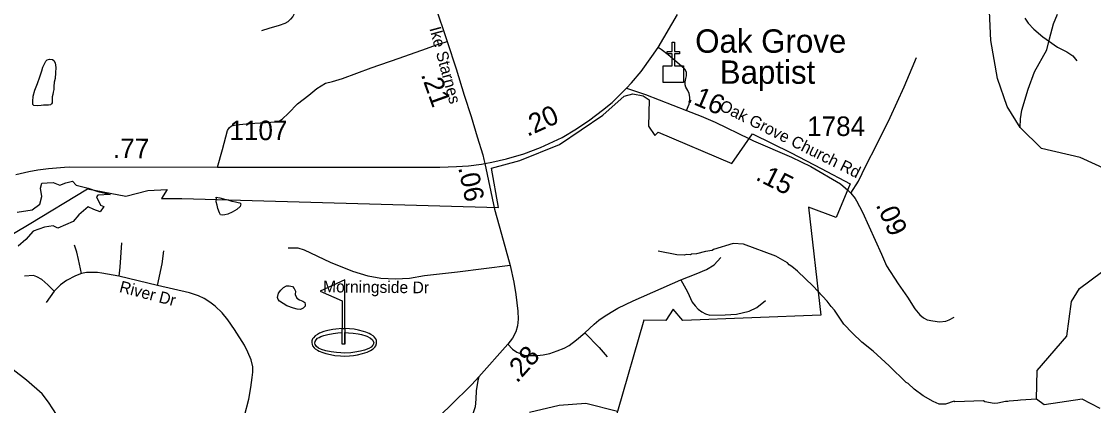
# Model space of a CAD drawing. Extents: x 1159738 to 1321356, y 736314 to 882035.
# Drawn here: x 1285565 to 1292448, y 755669 to 758133 of the extents above; entities that cross this region are included whole.
import ezdxf

# ---------------------------------------------------------------- set-up
doc = ezdxf.new("R2010")
doc.units = 0
for name, color, linetype in [('Exist Boundary Political City Limit New', 7, 'Continuous'), ('Exist Boundary Political City Limit New Hole', 7, 'Continuous'), ('Exist Cultural Church CELL', 7, 'Continuous'), ('Exist Cultural Church Label', 7, 'Continuous'), ('Exist Cultural Recreational Golf Course CELL', 7, 'Continuous'), ('Exist Hydrographic Creek Double Shore', 7, 'Continuous'), ('Exist Hydrographic Creek Single Shore', 7, 'Continuous'), ('Exist Hydrographic Misc Water Feature', 7, 'Continuous'), ('Exist Road Non-System Type 51', 7, 'Continuous'), ('Exist Road Non-System Type 51 Label', 7, 'Continuous'), ('Exist Road Secondary Mileage Hundredths English Label', 7, 'Continuous'), ('Exist Road Secondary Type 51 Attributed', 7, 'Continuous'), ('Exist Road Secondary Type 51 Label', 7, 'Continuous'), ('Exist Road Secondary Type 51 Number Label', 7, 'Continuous'), ('Map Preparation Boundary City Limit Buffer Line', 7, 'Continuous')]:
    doc.layers.add(name, color=color, linetype=linetype)

msp = doc.modelspace()

# ---------------------------------------------------------------- linework, layer by layer
at = {"layer": 'Exist Boundary Political City Limit New'}
msp.add_lwpolyline([(1285445.9, 756731.6), (1285615.9, 756832.2), (1285990.2, 757060.4), (1286234.9, 757013.3), (1286377, 757047.9), (1286499.8, 757055.6), (1286465.2, 756998), (1286595.4, 756997.9), (1288627.5, 756939.1), (1288583.3, 757192.7), (1288765.6, 757240.7), (1289019, 757344.4), (1289298.4, 757531.7), (1289434.6, 757654.6), (1289490.3, 757670), (1289555.5, 757656.5), (1289593.9, 757631.5), (1289590.1, 757462.5), (1289630.4, 757401.1), (1289653.4, 757424.1), (1290126.3, 757222.7), (1290258.8, 757412.8), (1290506.3, 757289.9), (1290698.3, 757190), (1290886.1, 757090.7), (1290795.9, 756875.6), (1290618.5, 756941.4), (1290696.7, 756249.1), (1289812, 756214.5), (1289748.6, 756287.5), (1289701, 756214.6), (1289560.9, 756216.5), (1289392.4, 755631.5)], dxfattribs=at)
at = {"layer": 'Exist Boundary Political City Limit New Hole'}
msp.add_lwpolyline([(1288762.9, 755437.5), (1289066.2, 755533.6), (1289256.2, 755529.7), (1289296.5, 755487.5), (1289373.2, 755437.5), (1289392.4, 755631.5), (1289189, 755681.5), (1289016.3, 755669.9), (1288826.1, 755624.8)], dxfattribs=at)
at = {"layer": 'Exist Cultural Church CELL'}
msp.add_lwpolyline([(1289685.5, 757849), (1289742.4, 757849.1), (1289742.4, 757925.2), (1289710.4, 757925.2), (1289710.4, 757941.2), (1289742.4, 757941.2), (1289742.4, 758001.3), (1289758.5, 758001.3), (1289758.5, 757941.2), (1289790.5, 757941.2), (1289790.5, 757925.2), (1289758.5, 757925.2), (1289758.5, 757849.1), (1289816.1, 757849), (1289816.1, 757742.5), (1289685.5, 757742.5)], close=True, dxfattribs=at)
at = {"layer": 'Exist Cultural Recreational Golf Course CELL'}
msp.add_lwpolyline([(1287641.7, 756476.4), (1287483.2, 756403), (1287623.2, 756341.5), (1287623.2, 756162.6), (1287641.7, 756162.6), (1287641.7, 756137.5), (1287641.7, 756062.5), (1287641.7, 756137.5), (1287665.3, 756136), (1287695.8, 756132.7), (1287727.4, 756128.7), (1287748.5, 756124.4), (1287776.4, 756116.1), (1287783.3, 756113.9), (1287806, 756102.2), (1287818, 756091.3), (1287823.5, 756081.6), (1287826.5, 756072.1), (1287826.2, 756067.8), (1287825.1, 756063.7), (1287824.1, 756060.3), (1287822, 756056.6), (1287811.3, 756044.7), (1287795.5, 756035.2), (1287768.2, 756024.8), (1287741.6, 756017.3), (1287706.1, 756011.8), (1287679, 756007.8), (1287638.9, 756005.9), (1287616.5, 756007.8), (1287587.4, 756009.3), (1287554.4, 756013.8), (1287520.3, 756021.3), (1287491.3, 756029.8), (1287471.8, 756038.3), (1287459.8, 756047.9), (1287451.2, 756059.9), (1287448.7, 756069.9), (1287451.2, 756080.9), (1287458.3, 756091.9), (1287466.8, 756101.4), (1287475.9, 756106.7), (1287487.3, 756112.4), (1287506.4, 756119), (1287532.5, 756126), (1287565.4, 756132), (1287597.4, 756136), (1287623.2, 756137.5), (1287623.2, 756162.6), (1287641.7, 756162.6), (1287641.7, 756062.5), (1287623.2, 756062.5), (1287623.2, 756137.5), (1287623.2, 756162.6), (1287582.8, 756158.9), (1287563.3, 756157.1), (1287532.5, 756149.9), (1287506.9, 756143.6), (1287478.7, 756132.6), (1287466.3, 756125.5), (1287450.5, 756115.7), (1287440.2, 756104.7), (1287434, 756096.4), (1287430, 756084.2), (1287429, 756074.4), (1287431.7, 756059.9), (1287434.5, 756052.9), (1287443.5, 756040.6), (1287451.7, 756033.6), (1287465.6, 756023.9), (1287477.4, 756018.2), (1287499.9, 756008.7), (1287518.7, 756003.7), (1287549, 755996.4), (1287577, 755990.9), (1287613.5, 755987.5), (1287637, 755986.5), (1287670.8, 755988.5), (1287696.1, 755991), (1287722.5, 755995.7), (1287754.5, 756002.2), (1287785.6, 756012.7), (1287805, 756022.6), (1287823.5, 756033.8), (1287833.2, 756043.8), (1287839.3, 756052.1), (1287841.9, 756057.6), (1287843.3, 756061.7), (1287844.7, 756068.1), (1287845.5, 756074.9), (1287844, 756086.2), (1287839.5, 756096.4), (1287829.6, 756109.1), (1287823.4, 756115.8), (1287808.6, 756125.6), (1287796.8, 756132.3), (1287776, 756140.9), (1287761.8, 756144.9), (1287728.7, 756153.6), (1287701.2, 756158.6), (1287641.7, 756162.6)], close=True, dxfattribs=at)
at = {"layer": 'Exist Hydrographic Creek Double Shore'}
msp.add_lwpolyline([(1285538.3, 756909.4), (1285634.9, 756923.9), (1285682.7, 756961.7), (1285697.2, 757010.6), (1285687, 757063.6), (1285695.9, 757095.9), (1285731.5, 757098.1), (1285769.2, 757100.3), (1285812.6, 757083.6), (1285850.4, 757098.1), (1285893.7, 757109.2), (1285915.9, 757082.5), (1285993.7, 757063.6), (1286056, 757042.5), (1286102.6, 757031.4), (1286134.8, 757022.5), (1286054.7, 757019.2), (1286048.1, 757009.2), (1286072.5, 756954.7), (1286094.7, 756945.8), (1286071.4, 756912.4), (1286030.3, 756926.9), (1285993.6, 756943.6), (1285934.7, 756892.4), (1285896.9, 756850.1), (1285798, 756807.9), (1285768, 756822.3), (1285713.6, 756814.6), (1285641.3, 756787.9), (1285594.6, 756735.6), (1285544.6, 756692.2)], dxfattribs=at)
at = {"layer": 'Exist Hydrographic Creek Single Shore'}
for points in [[(1292534.8, 757181.9), (1292361.9, 757260.9), (1292112.8, 757318.4), (1291976, 757453.6), (1291893.8, 757588.7), (1291831.8, 757767.2), (1291787.8, 758011), (1291776.9, 758244.3)], [(1292488.9, 755649.9), (1292373.9, 755711.3), (1292130.9, 755673.5), (1292081.9, 755710.6), (1292085.9, 755894.4), (1292274.9, 756113.7), (1292304.9, 756336.4), (1292357.9, 756420.7), (1292713.8, 756685.9)]]:
    msp.add_lwpolyline(points, dxfattribs=at)
at = {"layer": 'Exist Hydrographic Misc Water Feature'}
for points in [[(1291976, 757453.6), (1291978.1, 757507.8), (1291987.7, 757563.5), (1292027.4, 757698.4), (1292068.5, 757809.8), (1292148.4, 757950.8), (1292164.4, 758022.3), (1292191.1, 758117.6), (1292216.9, 758180.8)], [(1285712.9, 757862.5), (1285721.4, 757879.1), (1285730.3, 757887.5), (1285745.8, 757891.8), (1285764.5, 757889.3), (1285772.4, 757883.1), (1285782.1, 757868.1), (1285786.1, 757838.5), (1285783.9, 757804.4), (1285781, 757768.2), (1285775, 757742.9), (1285773.7, 757716.8), (1285773.9, 757696.7), (1285768.1, 757679.4), (1285766.4, 757664.7), (1285762.7, 757650.1), (1285763.1, 757638), (1285762.4, 757610.5), (1285758.2, 757603.9), (1285752, 757599.4), (1285739.9, 757595.6), (1285707.7, 757596.4), (1285691.5, 757593.5), (1285666, 757591.5), (1285645.3, 757594), (1285638, 757600.2), (1285639.1, 757619), (1285640.1, 757654.5), (1285652.4, 757691.7), (1285667.5, 757735.6), (1285682.6, 757778.8), (1285695.6, 757817.3), (1285702.3, 757840.6), (1285712.9, 757862.5)], [(1286816.1, 757005.8), (1286839.8, 757002.3), (1286862.7, 756994.6), (1286889.9, 756988.6), (1286916.9, 756979.6), (1286939.9, 756976.1), (1286957.6, 756972.7), (1286966.4, 756969.5), (1286972.8, 756964), (1286970, 756946.8), (1286947.1, 756927.9), (1286918.2, 756909.7), (1286889.4, 756898), (1286871.5, 756893.1), (1286857.3, 756891.1), (1286844.2, 756893.2), (1286837.4, 756904.6), (1286825.1, 756932.8), (1286821.5, 756955.4), (1286815.4, 756976.3), (1286817.1, 756995.2), (1286816.1, 757005.8)], [(1292081.9, 755710.6), (1291978.1, 755704.2), (1291962, 755700.7), (1291905.9, 755698.3), (1291897.8, 755694.5), (1291881.8, 755695), (1291833.6, 755684.4), (1291809.5, 755683.1), (1291749.2, 755693.3), (1291741.9, 755699), (1291557.7, 755692.3), (1291551.8, 755696.4), (1291497.3, 755678), (1291457.3, 755679.2), (1291417.7, 755694.3), (1291354.8, 755732.1), (1291295.9, 755773.8), (1291257, 755810.9), (1291245.1, 755817.2), (1291136.1, 755924.3), (1291032.6, 756017.3), (1290960.1, 756075.3), (1290899.8, 756133), (1290845.3, 756190.6), (1290783.8, 756280.3), (1290763.7, 756304.6), (1290738.3, 756338.2), (1290648.6, 756436.1), (1290547.8, 756531.6), (1290511.6, 756562.1), (1290493.9, 756572.6), (1290482.2, 756584.9), (1290407.3, 756627.1), (1290201.4, 756704.9), (1290133.6, 756708.9), (1290008.2, 756670), (1290000.3, 756664.7), (1289956.1, 756658), (1289899.7, 756643.6), (1289867.6, 756640.5), (1289859.5, 756636.8), (1289835.5, 756637.5), (1289819.4, 756633.9), (1289771.5, 756635.3), (1289652, 756658.7)], [(1287210.1, 756362.5), (1287215.2, 756389.5), (1287229.9, 756409.5), (1287248.6, 756426.8), (1287267.5, 756437.9), (1287284.8, 756437.4), (1287306, 756432), (1287316.9, 756420.6), (1287325.4, 756403.6), (1287323, 756382.3), (1287332.3, 756359), (1287350.2, 756347.8), (1287371.3, 756338.4), (1287383.5, 756329.6), (1287386.4, 756318.5), (1287386.1, 756307.8), (1287374.2, 756293.9), (1287356.7, 756284.6), (1287334.5, 756286.9), (1287311.5, 756295), (1287269.7, 756309), (1287246.5, 756324.7), (1287221.1, 756340), (1287212.5, 756350.5), (1287210.1, 756362.5)]]:
    msp.add_lwpolyline(points, dxfattribs=at)
at = {"layer": 'Exist Road Non-System Type 51'}
for points in [[(1287298.2, 758356.7), (1287315.8, 758306), (1287324.2, 758264.3), (1287326.2, 758235.7), (1287324.2, 758211), (1287318.4, 758185.6), (1287308, 758165), (1287293, 758147.4), (1287275.5, 758131.8), (1287255.3, 758119.5), (1287218.9, 758107.1), (1287154.5, 758088.9), (1287107, 758072.6)], [(1292006.1, 758155.2), (1292027.5, 758121.9), (1292065.1, 758084.3), (1292122.1, 758033.8), (1292216.3, 757967.7), (1292275.3, 757937.6), (1292314, 757911.8), (1292339.8, 757880.6)], [(1286823.5, 757199.5), (1286855.2, 757311.9), (1286888.3, 757433), (1286899.5, 757450.7), (1286913.6, 757463.3), (1286944.6, 757471.1), (1287028.3, 757478.8), (1287131.6, 757485.6), (1287201.2, 757489.8), (1287222.4, 757495.5), (1287239.3, 757507.4), (1287278.7, 757545.5), (1287336.4, 757603.9), (1287410.1, 757660.8), (1287462.2, 757703.7), (1287516.4, 757736.8), (1287562.9, 757747.4), (1287625.5, 757766.4), (1287809.6, 757835.9), (1287990.5, 757897.9), (1288164.7, 757960.4), (1288247.1, 757989.2), (1288278.8, 757998.4), (1288297.5, 758004.7)], [(1289834.6, 757562.7), (1289851.6, 757603.3), (1289855.5, 757626.4), (1289855.5, 757647.9), (1289851.6, 757671.5), (1289843.9, 757690.8), (1289829.6, 757712.2), (1289826.3, 757727.1), (1289826.3, 757745.8), (1289831.3, 757768.3), (1289835.1, 757783.7), (1289833.5, 757808.5), (1289823, 757827.2), (1289803.3, 757846.7), (1289760.4, 757883), (1289716.5, 757919.9), (1289672.5, 757952.9), (1289652.3, 757966.1)], [(1290890.4, 757032.2), (1290937.9, 757109.3), (1290985.5, 757208), (1291055.5, 757344.8), (1291141.2, 757517), (1291231, 757713.8), (1291283.7, 757836.8), (1291311.3, 757901.3)], [(1285950.8, 756515.8), (1285931.2, 756605.9), (1285921.4, 756653.2), (1285905.3, 756698.8)], [(1286207.7, 756713), (1286196.1, 756557.7), (1286190.5, 756499.3)], [(1286439.4, 756439.4), (1286467.9, 756578.7), (1286479.5, 756661.7)], [(1288702.9, 756567.2), (1288365.5, 756524.2), (1288153.7, 756500.5), (1288057.3, 756485.2), (1287966.2, 756479.6), (1287871.6, 756485.2), (1287791.9, 756499.6), (1287693.3, 756528.7), (1287550.1, 756586), (1287381.5, 756666), (1287342.1, 756678.7), (1287276.5, 756678.7)], [(1289797.9, 756475.7), (1289895.6, 756513.9), (1289962.4, 756541.5), (1290012.8, 756571.1), (1290054.7, 756619.9)], [(1291118.4, 756565.5), (1291193.7, 756451.2), (1291252.5, 756363.8), (1291300.9, 756289.4), (1291332.9, 756250.4), (1291356.3, 756232.2), (1291379.6, 756219.3), (1291416, 756212.3), (1291458.4, 756207.1), (1291499.9, 756209.7), (1291519.8, 756218.4), (1291552.6, 756235.7)], [(1285774.4, 756402.6), (1285735.2, 756444.6), (1285696.8, 756478.5), (1285663.8, 756495.5), (1285643.3, 756503.5), (1285585.3, 756499)], [(1285950.8, 756515.8), (1285911.8, 756501.7), (1285853.8, 756470.5), (1285816.4, 756442.8), (1285774.4, 756402.6)], [(1286190.5, 756499.3), (1286082, 756518.4), (1286053.4, 756522.9), (1286024.9, 756523.8), (1285982.1, 756522.9), (1285950.8, 756515.8)], [(1286439.4, 756439.4), (1286190.5, 756499.3)], [(1286997.1, 755602.8), (1287024.7, 755709.5), (1287038.1, 755785.4), (1287047, 755848.7), (1287051.5, 755883.6), (1287050.6, 755918.4), (1287039, 755963), (1287019.4, 756011.7), (1286997.1, 756056.3), (1286933.9, 756156.8), (1286890.2, 756220.2), (1286854.5, 756264), (1286808.1, 756306.8), (1286775.1, 756332.7), (1286737.6, 756355.9), (1286702, 756373.8), (1286644, 756393.4), (1286439.4, 756439.4)], [(1289180.9, 756135.3), (1289241.3, 756191.6), (1289272.1, 756217.1), (1289305, 756240.4), (1289351.7, 756269.1), (1289394.2, 756294.6), (1289491.8, 756341.3), (1289797.9, 756475.7)], [(1289797.9, 756475.7), (1289841.4, 756399.2), (1289871.2, 756333.3), (1289889.2, 756308.9), (1289909.4, 756286.6), (1289932.7, 756269.6), (1289957.1, 756257.9), (1289983.7, 756248.4), (1290082, 756251.9), (1290155.2, 756256.5), (1290235.9, 756275.6), (1290287, 756298.4), (1290341.8, 756342.7)], [(1285774.4, 756402.6), (1285724.5, 756330.3)], [(1288686.8, 756062.2), (1288717.1, 756030.2), (1288745.7, 756012.1), (1288767, 756002.5), (1288793.5, 755993), (1288816.8, 755990.9), (1288844.4, 755989.8), (1288876.3, 755990.9), (1288913.4, 755994), (1288956.9, 756003.6), (1289003.6, 756019.5), (1289049.3, 756037.6), (1289081.1, 756055.6), (1289127.8, 756090.7), (1289180.9, 756135.3)], [(1289180.9, 756135.3), (1289273.2, 756040.8), (1289326.2, 755982.4)], [(1285935.7, 755452.4), (1285888.5, 755486.7), (1285860, 755512.6), (1285818.1, 755568.8), (1285767.2, 755649.2), (1285739.6, 755691.1), (1285697.6, 755744.7), (1285598.9, 755831.7), (1285513.3, 755898.6), (1285461.5, 755937.9), (1285406.2, 755970.1), (1285377.1, 755982.5), (1285353, 755987), (1285327.1, 755987), (1285300.3, 755983.4), (1285281.6, 755968.2), (1285255.7, 755937.9), (1285231.6, 755899.5), (1285208.5, 755856.6), (1285196, 755815.6), (1285187, 755772.7), (1285178.8, 755724.7)], [(1288501.4, 755853.1), (1288456.3, 755804.3), (1288317.2, 755667.7), (1288217.3, 755570.4), (1288146.8, 755500.8), (1288128.1, 755484.7), (1288090.6, 755469.5), (1288074.5, 755461.5), (1288050.5, 755457), (1288027.3, 755455.3), (1288001.4, 755460.6), (1287972.8, 755471.3), (1287933.6, 755499), (1287830.1, 755582.9), (1287798.6, 755599.9), (1287770.9, 755608.8), (1287752.2, 755614.2), (1287716.5, 755614.2), (1287685.3, 755608.8), (1287473, 755563.3), (1287188.6, 755500.9), (1287095.2, 755482.3)]]:
    msp.add_lwpolyline(points, dxfattribs=at)
at = {"layer": 'Exist Road Secondary Type 51 Attributed'}
for points in [[(1288219.5, 758240.7), (1288297.5, 758004.7), (1288355, 757828.3), (1288406.6, 757660.5), (1288451.6, 757523.1), (1288490.3, 757394.2), (1288526.7, 757277.5), (1288533, 757248.5), (1288540.2, 757221.1)], [(1289450.1, 757705.4), (1289480.9, 757740.1), (1289543.7, 757812.9), (1289612.7, 757907.6), (1289652.3, 757966.1), (1289777.2, 758177.5)], [(1288540.2, 757221.1), (1288583.9, 757230.3), (1288680, 757251.7), (1288789.7, 757284.3), (1288897.2, 757325.2), (1289036.5, 757388.4), (1289128.7, 757443.7), (1289213.4, 757501.3), (1289295.1, 757563.6), (1289357.2, 757614.1), (1289450.1, 757705.4)], [(1289450.1, 757705.4), (1289571.6, 757665.5), (1289834.6, 757562.7), (1289928.9, 757526.5), (1290019.6, 757487.5), (1290238.4, 757380.2)], [(1290238.4, 757380.2), (1290264.9, 757368.3), (1290509.4, 757263.2), (1290632.3, 757201.8), (1290823.2, 757091.5), (1290869.3, 757050.8)], [(1285530.2, 757151.2), (1285613.8, 757171.4), (1285669.7, 757181.4), (1285738.6, 757190.2), (1285841.6, 757199.6), (1285874.9, 757200.3), (1286823.5, 757199.5), (1287682.9, 757198.9), (1288251.1, 757198.3), (1288358.9, 757202), (1288435.6, 757207.7), (1288519.1, 757217.1), (1288540.2, 757221.1)], [(1288540.2, 757221.1), (1288602.1, 756930)], [(1290869.3, 757050.8), (1290890.4, 757032.2), (1290917.2, 756997.5), (1290917.6, 756996.8)], [(1290917.6, 756996.8), (1290925, 756982), (1290964, 756910.1), (1291086.7, 756640.4), (1291118.4, 756565.5)], [(1288602.1, 756930), (1288646.3, 756768.5), (1288702.9, 756567.2), (1288725.9, 756459.8), (1288739.9, 756381.4), (1288751.9, 756274.4), (1288753.2, 756223.4), (1288749, 756180.7), (1288738.5, 756141.5), (1288716.8, 756101), (1288686.8, 756062.2), (1288501.4, 755853.1), (1288495.4, 755829.8), (1288483.3, 755762.7), (1288481.8, 755709.9), (1288477.3, 755660.9), (1288454, 755589.6), (1288453, 755588)]]:
    msp.add_lwpolyline(points, dxfattribs=at)
at = {"layer": 'Map Preparation Boundary City Limit Buffer Line'}
msp.add_lwpolyline([(1285445.9, 756731.6), (1285615.9, 756832.2), (1285990.2, 757060.4), (1286234.9, 757013.3), (1286377, 757047.9), (1286499.8, 757055.6), (1286465.2, 756998), (1286595.4, 756997.9), (1288627.5, 756939.1), (1288583.3, 757192.7), (1288765.6, 757240.7), (1289019, 757344.4), (1289298.4, 757531.7), (1289434.6, 757654.6), (1289490.3, 757670), (1289555.5, 757656.5), (1289593.9, 757631.5), (1289590.1, 757462.5), (1289630.4, 757401.1), (1289653.4, 757424.1), (1290126.3, 757222.7), (1290258.8, 757412.8), (1290506.3, 757289.9), (1290698.3, 757190), (1290886.1, 757090.7), (1290795.9, 756875.6), (1290618.5, 756941.4), (1290696.7, 756249.1), (1289812, 756214.5), (1289748.6, 756287.5), (1289701, 756214.6), (1289560.9, 756216.5), (1289392.4, 755631.5)], dxfattribs=at)

# ---------------------------------------------------------------- texts
at = {"layer": 'Exist Cultural Church Label'}
for s, p in [('Oak Grove', (1289890.3, 757932.6)), ('Baptist', (1290047.8, 757733.4))]:
    msp.add_text(s, height=150, dxfattribs=at).set_placement(p)
at = {"layer": 'Exist Road Non-System Type 51 Label'}
for s, rotation, p in [('River Dr', 345.34377, (1286189, 756398.7)), ('Morningside Dr', 359.41138, (1287501.4, 756396))]:
    msp.add_text(s, height=75, rotation=rotation, dxfattribs=at).set_placement(p)
at = {"layer": 'Exist Road Secondary Mileage Hundredths English Label'}
for s, rotation, p in [('.21', 289.72448, (1288128.2, 757792.4)), ('.16', 336.70196, (1289831.4, 757622.1)), ('.20', 24.40348, (1288813.9, 757392.5)), ('.77', 359.39314, (1286152.3, 757258)), ('.06', 282.00849, (1288368.5, 757195.5)), ('.15', 333.45499, (1290271.7, 757120.4)), ('.09', 294.47768, (1291047.5, 756956.8)), ('.28', 48.43913, (1288746.4, 755809.1))]:
    msp.add_text(s, height=125, rotation=rotation, dxfattribs=at).set_placement(p)
at = {"layer": 'Exist Road Secondary Type 51 Label'}
for s, rotation, p in [('Ike Starnes', 285.07223, (1288183.5, 758088.4)), ('Oak Grove Church Rd', 333.56126, (1290039.4, 757567.3))]:
    msp.add_text(s, height=75, rotation=rotation, dxfattribs=at).set_placement(p)
at = {"layer": 'Exist Road Secondary Type 51 Number Label'}
for s, p in [('1784', (1290609.1, 757398.7)), ('1107', (1286900.7, 757371.9))]:
    msp.add_text(s, height=125, dxfattribs=at).set_placement(p)

doc.saveas('drawing.dxf')
